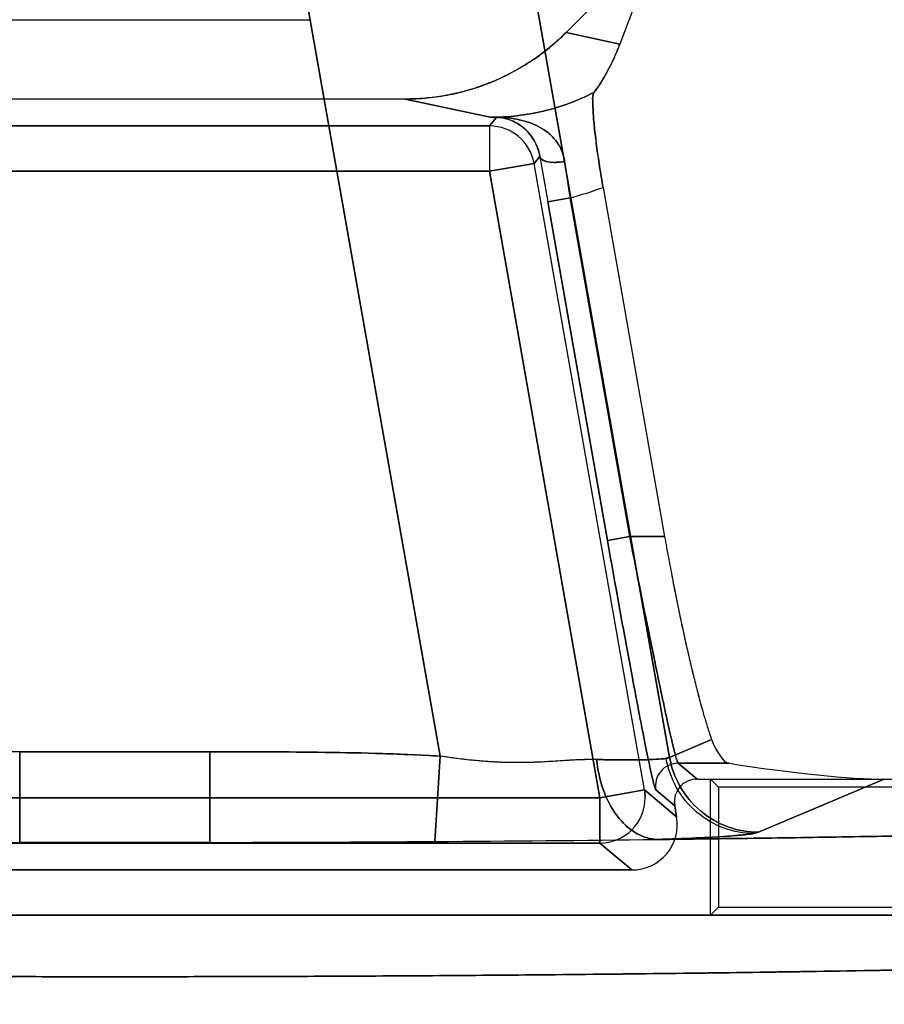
# Model space of a CAD drawing. Header units: millimetres. Extents: x 0 to 297, y 0 to 210.
# Tile 426 of 446: x 242.764 to 242.936, y 161.6 to 161.795. Entities that reach past the tile are written whole.
import ezdxf

# ---------------------------------------------------------------- set-up
doc = ezdxf.new("R2010")
doc.units = ezdxf.units.MM
doc.header["$LTSCALE"] = 16.335
doc.layers.get('0').update_dxf_attribs({"linetype": 'CONTINUOUS'})
for name, color, linetype in [('AXES_REF', 7, 'CONTINUOUS'), ('INTFCLR_1', 7, 'CONTINUOUS'), ('INTFCLR_72935', 7, 'CONTINUOUS')]:
    doc.layers.add(name, color=color, linetype=linetype)

msp = doc.modelspace()

# ---------------------------------------------------------------- linework, layer by layer
at = {"color": 7, "linetype": 'Continuous'}
for radius in [8.7262453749, 8.7255, 8.6696226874]:
    msp.add_circle((241.415033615, 154.4105885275), radius, dxfattribs=at)
msp.add_arc((241.415033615, 154.4105885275), 8.64, 278.2771290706, 261.7228709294, dxfattribs=at)
at = {"layer": 'AXES_REF', "color": 9, "linetype": 'Continuous'}
msp.add_arc((241.415033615, 154.4105885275), 7.9600610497, 94.4118118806, 85.5881881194, dxfattribs=at)
at = {"layer": 'INTFCLR_1', "color": 9, "linetype": 'Continuous'}
for p, q in [((242.8649967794, 161.8100179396), (242.8933959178, 161.6489584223)), ((242.8478326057, 161.6492022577), (242.8208490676, 161.8022335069)), ((242.8728439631, 161.7928342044), (242.8835186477, 161.7905461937)), ((242.8577929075, 161.7760057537), (242.840909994, 161.7796244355)), ((242.8576379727, 161.7742804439), (242.8590718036, 161.7759892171)), ((242.8590718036, 161.7759892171), (242.8577929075, 161.7760057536)), ((242.7089325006, 161.7742804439), (242.8576379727, 161.7742804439)), ((242.8576379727, 161.7742804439), (242.8576379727, 161.7652818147)), ((242.8664998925, 161.7668444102), (242.8576379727, 161.7652818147)), ((242.8664998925, 161.7668444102), (242.8676518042, 161.7682172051)), ((242.8884228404, 161.6425131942), (242.8664998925, 161.7668444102)), ((242.7089325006, 161.7652818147), (242.8576379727, 161.7652818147)), ((242.8795609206, 161.6409505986), (242.8576379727, 161.7652818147)), ((242.8736321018, 161.760019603), (242.8692011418, 161.7592383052)), ((242.8692011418, 161.7592383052), (242.8810584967, 161.6919919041)), ((242.8854894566, 161.6927732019), (242.8736321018, 161.760019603)), ((242.8810584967, 161.6919919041), (242.8854894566, 161.6927732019)), ((242.8924149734, 161.6927732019), (242.8854894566, 161.6927732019)), ((242.9017370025, 161.6524813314), (242.8933959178, 161.6489584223)), ((242.7643991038, 161.6500639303), (242.7643991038, 161.6320748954)), ((242.8021713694, 161.6500639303), (242.7643991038, 161.6500639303)), ((242.8021713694, 161.6320748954), (242.8021713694, 161.6500639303)), ((242.8478326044, 161.6492022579), (242.8468207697, 161.6322625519)), ((242.8933959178, 161.6489584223), (242.8927068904, 161.6487658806)), ((242.9051923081, 161.6477800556), (242.8950783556, 161.6477800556)), ((242.8988390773, 161.6446244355), (242.8950783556, 161.6477800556)), ((242.9110550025, 161.6340831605), (242.9360132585, 161.6446244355)), ((242.8795609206, 161.6409505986), (242.8884228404, 161.6425131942)), ((242.8947915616, 161.6371692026), (242.8884228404, 161.6425131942)), ((242.8884228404, 161.6425131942), (242.8885561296, 161.6411801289)), ((242.8906473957, 161.6424994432), (242.8944081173, 161.6393438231)), ((242.6870095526, 161.6409505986), (242.8795609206, 161.6409505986)), ((242.8795609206, 161.6409505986), (242.8795609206, 161.6319519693)), ((242.9100855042, 161.6338411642), (242.9110550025, 161.6340831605)), ((242.8021713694, 161.6320748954), (242.7643991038, 161.6320748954)), ((242.8795609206, 161.6319519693), (242.6870095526, 161.6319519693)), ((242.8795609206, 161.6319519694), (242.8859296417, 161.6266079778))]:
    msp.add_line(p, q, dxfattribs=at)
at = {"layer": 'INTFCLR_1', "color": 6, "linetype": 'Continuous'}
for p, q in [((242.8728439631, 161.7928342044), (242.8914749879, 161.8114652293)), ((242.891474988, 161.8114652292), (242.8835186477, 161.7905461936)), ((242.7445606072, 161.7953744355), (242.8220098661, 161.7953744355)), ((242.840909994, 161.7796244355), (242.7256604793, 161.7796244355)), ((242.8801909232, 161.7620992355), (242.8924149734, 161.6927732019)), ((242.8988390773, 161.6446244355), (243.1283861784, 161.6446244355)), ((242.8944081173, 161.6393438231), (242.8943397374, 161.6401253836)), ((242.8944081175, 161.6393438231), (242.8947915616, 161.6371692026)), ((242.8859296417, 161.6266079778), (242.6806408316, 161.6266079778)), ((242.4479551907, 161.6176079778), (243.1186152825, 161.6176079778))]:
    msp.add_line(p, q, dxfattribs=at)
at = {"layer": 'INTFCLR_1', "color": 7, "linetype": 'Continuous'}
for p, q in [((242.8585641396, 161.7760110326), (242.8586852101, 161.7760088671)), ((242.8789203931, 161.6485278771), (242.8744554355, 161.6484206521))]:
    msp.add_line(p, q, dxfattribs=at)
at = {"layer": 'INTFCLR_1', "color": 9, "linetype": 'Continuous'}
for centre, radius, start, end in [((242.8593094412, 161.9386306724), 0.1626319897, 269.4657124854, 269.9657113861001), ((242.8576353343, 161.7652786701), 0.0090017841, 10.016795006, 89.9832071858), ((244.0556997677, 161.9686028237), 1.2048288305, 189.5738521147, 190.0071559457), ((243.2877644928, 161.8251102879), 0.4192162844, 187.9336634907, 188.9323099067), ((242.8577919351, 161.8213442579), 0.0633373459, 284.4829175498, 290.7102271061), ((242.895080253, 161.6432793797), 0.0045006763, 90.0241545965, 189.9398273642), ((242.8795566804, 161.6409542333), 0.0090023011, 270.0269870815, 359.9768664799)]:
    msp.add_arc(centre, radius, start, end, dxfattribs=at)
at = {"layer": 'INTFCLR_1', "color": 7, "linetype": 'Continuous'}
msp.add_arc((242.8590338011, 161.7775922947), 0.001603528, 271.3579983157, 276.3845262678, dxfattribs=at)
at = {"layer": 'INTFCLR_1', "color": 6, "linetype": 'Continuous'}
for centre, radius, start, end in [((242.8988373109, 161.6401266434), 0.004497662, 89.9774997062, 180.016048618), ((242.8859304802, 161.6356059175), 0.0089978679, 269.9946619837, 10.0052513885), ((242.7827363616, 171.3102079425), 9.6781503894, 269.6271090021, 269.89144123), ((242.7832852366, 171.5146427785), 9.882585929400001, 269.8905047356, 270.1094952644), ((242.7838357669, 171.3098096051), 9.677752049, 270.1085534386, 270.3728965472), ((242.7886936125, 170.600165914), 8.9680915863, 270.3713682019, 270.6532151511)]:
    msp.add_arc(centre, radius, start, end, dxfattribs=at)
msp.add_ellipse((242.9076329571, 161.6506268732), major_axis=(0.03363665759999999, -0.005109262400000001), ratio=0.0936581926, start_param=-1.6291866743, end_param=-0.5525328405, dxfattribs=at)
for points, knots in [([(242.8728439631, 161.7928342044), (242.8719084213, 161.7918986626), (242.869956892, 161.7901121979), (242.8668032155, 161.7876987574), (242.8634454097, 161.7855691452), (242.8599102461, 161.7837423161), (242.8562424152, 161.7822393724), (242.8524923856, 161.7810731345), (242.848690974, 161.7802421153), (242.8448272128, 161.7797378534), (242.8422249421, 161.7796244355), (242.840909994, 161.7796244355)], [0, 0, 0, 0, 0.1119609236, 0.2235464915, 0.335643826, 0.4479966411, 0.5598491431, 0.6706416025, 0.7799103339, 0.8887251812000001, 1, 1, 1, 1]), ([(242.8783863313, 161.780926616), (242.878786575, 161.7814587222), (242.8795514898, 161.782553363), (242.8806200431, 161.7843013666), (242.8816523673, 161.7862254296), (242.8826324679, 161.7883200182), (242.8832351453, 161.7898008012), (242.8835186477, 161.7905461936)], [0, 0, 0, 0, 0.1826345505, 0.3659832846, 0.5616736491, 0.7812534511, 1, 1, 1, 1]), ([(242.8783863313, 161.780926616), (242.8780542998, 161.7804852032), (242.8781921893, 161.7790363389), (242.8781725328, 161.7773338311), (242.8783231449, 161.7755668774), (242.8784717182, 161.773971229), (242.878669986, 161.7722156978), (242.8789073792, 161.7703320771), (242.8791826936, 161.7683478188), (242.8794909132, 161.7662941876), (242.8798271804, 161.7642029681), (242.8800671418, 161.7628012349), (242.8801909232, 161.7620992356)], [0, 0, 0, 0, 0.087291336, 0.2048262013, 0.2801688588, 0.365186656, 0.4586923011, 0.5591651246, 0.665272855, 0.775256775, 0.8873471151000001, 1, 1, 1, 1]), ([(242.8924149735, 161.6927732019), (242.8926587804, 161.6913905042), (242.8931559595, 161.68863467), (242.8939302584, 161.6845306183), (242.894726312, 161.6804921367), (242.8955371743, 161.6765553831), (242.8963556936, 161.6727551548), (242.8971745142, 161.669125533), (242.8979863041, 161.6656989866), (242.898783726, 161.6625057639), (242.899559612, 161.6595737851), (242.9003070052, 161.6569283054), (242.9010187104, 161.6545924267), (242.9015005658, 161.6531474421), (242.9017370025, 161.6524813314)], [0, 0, 0, 0, 0.1017659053, 0.2029687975, 0.3027121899, 0.4001097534, 0.4942963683, 0.5844706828, 0.6697964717, 0.7495265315, 0.8230208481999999, 0.8896173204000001, 0.9487681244, 1, 1, 1, 1]), ([(242.9017370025, 161.6524813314), (242.9019301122, 161.6519372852), (242.9024218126, 161.6507739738), (242.9034742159, 161.6491772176), (242.9044610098, 161.6478952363), (242.9051923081, 161.6477800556)], [0, 0, 0, 0, 0.2911871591, 0.6265910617, 1, 1, 1, 1]), ([(242.8909344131, 161.632657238), (242.8941420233, 161.6326939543), (242.900523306, 161.6327706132), (242.9100415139, 161.6328960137), (242.919449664, 161.6330311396), (242.9287396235, 161.6331758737), (242.9379032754, 161.6333300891), (242.9469327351, 161.6334936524), (242.9558200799, 161.6336664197), (242.9645576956, 161.6338482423), (242.9731378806, 161.6340389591), (242.9815533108, 161.6342384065), (242.9897965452, 161.6344464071), (242.9978605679, 161.634662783), (243.005738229, 161.634887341), (243.0134228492, 161.6351198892), (243.0209075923, 161.6353602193), (243.0281861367, 161.6356081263), (243.035251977, 161.6358633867), (243.042099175, 161.6361257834), (243.0487215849, 161.6363950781), (243.0551136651, 161.6366710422), (243.0612696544, 161.6369534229), (243.0671844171, 161.63724198), (243.0728526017, 161.6375364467), (243.0782694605, 161.6378365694), (243.0834300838, 161.638142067), (243.0883301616, 161.6384526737), (243.0929653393, 161.6387680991), (243.0973316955, 161.6390880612), (243.1014253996, 161.6394122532), (243.1052429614, 161.6397403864), (243.1087810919, 161.6400720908), (243.1120367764, 161.6404072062), (243.1150071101, 161.6407448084), (243.1176899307, 161.6410863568), (243.1200818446, 161.6414255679), (243.1221844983, 161.6417802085), (243.1239854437, 161.6420941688), (243.1258375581, 161.6426217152), (243.1274503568, 161.6426299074), (243.1287904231, 161.6442930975), (243.1283861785, 161.6446244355)], [0, 0, 0, 0, 0.0402953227, 0.0801648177, 0.1195741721, 0.1584888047, 0.1968756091, 0.2347004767, 0.2719317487, 0.3085358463, 0.3444825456, 0.3797390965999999, 0.4142766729, 0.4480635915, 0.481072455, 0.513272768, 0.5446387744, 0.5751411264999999, 0.6047558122, 0.6334547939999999, 0.6612158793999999, 0.6880124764, 0.7138241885, 0.7386261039, 0.7623995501, 0.7851214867, 0.8067746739, 0.8273384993, 0.8467975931, 0.8651343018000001, 0.8823336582, 0.898381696, 0.91326532, 0.9269726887, 0.9394933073, 0.9508180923, 0.9609397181, 0.9698528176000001, 0.9775546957, 0.9840465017, 0.9934342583, 1, 1, 1, 1]), ([(242.4479551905, 161.6176079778), (242.4475507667, 161.6172637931), (242.4490365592, 161.6156563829), (242.4511996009, 161.6155655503), (242.4547062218, 161.6146326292), (242.45927853, 161.6140782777), (242.4649630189, 161.6133865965), (242.4717549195, 161.6127568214), (242.4796695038, 161.6121194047), (242.4887936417, 161.6114961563), (242.4989871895, 161.6108902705), (242.510207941, 161.6103071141), (242.5224172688, 161.6097479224), (242.5355663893, 161.6092153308), (242.5496122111, 161.6087110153), (242.564498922, 161.608237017), (242.580173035, 161.6077950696), (242.5965660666, 161.6073870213), (242.6136262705, 161.6070140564), (242.6312974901, 161.6066774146), (242.6495114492, 161.6063784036), (242.6681916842, 161.6061182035), (242.6872772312, 161.6058975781), (242.7067090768, 161.6057171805), (242.7264203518, 161.6055776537), (242.7463360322, 161.6054795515), (242.7663756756, 161.6054232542), (242.78645549, 161.6054089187), (242.8065046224, 161.6054364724), (242.8264568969, 161.6055056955), (242.8462526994, 161.6056163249), (242.8658234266, 161.6057679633), (242.8851003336, 161.6059600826), (242.9040091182, 161.6061919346), (242.9224758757, 161.6064625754), (242.9404315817, 161.606770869), (242.9578201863, 161.6071157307), (242.9745749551, 161.6074957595), (242.9906380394, 161.6079095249), (243.0059530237, 161.608355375), (243.0204806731, 161.6088320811), (243.0341593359, 161.6093375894), (243.046948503, 161.609870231), (243.0587968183, 161.6104276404), (243.0696680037, 161.611008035), (243.0795184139, 161.611608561), (243.0883093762, 161.6122266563), (243.095893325, 161.6128482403), (243.1021644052, 161.6134595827), (243.107044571, 161.6140220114), (243.1107335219, 161.6145529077), (243.1133794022, 161.6149788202), (243.1154825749, 161.6154884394), (243.1170820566, 161.6157258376), (243.1191959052, 161.6171138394), (243.1186152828, 161.6176079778)], [0, 0, 0, 0, 0.0023669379, 0.0057644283, 0.0109069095, 0.0178657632, 0.0265217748, 0.0363438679, 0.0482927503, 0.0619015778, 0.0771073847, 0.0938044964, 0.1119801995, 0.1315814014, 0.1524583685, 0.1746229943, 0.1979653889, 0.222345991, 0.2477097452, 0.2740212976, 0.3011213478, 0.3289007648, 0.3572876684, 0.3861918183, 0.4155127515, 0.4451435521, 0.4749576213, 0.5048303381, 0.5346398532, 0.5643172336, 0.5937587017, 0.6228716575, 0.651547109, 0.6796806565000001, 0.7071549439, 0.7338627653, 0.7597214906, 0.7846716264, 0.8085583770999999, 0.8313387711, 0.8529597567, 0.873343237, 0.8923464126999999, 0.9100106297, 0.9262096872, 0.9408681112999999, 0.9539956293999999, 0.9654859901, 0.9747863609, 0.9820659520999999, 0.9874089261, 0.9913225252, 0.9941844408, 0.9966018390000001, 1, 1, 1, 1])]:
    msp.add_open_spline(points, degree=3, knots=knots, dxfattribs=at)
at = {"layer": 'INTFCLR_1', "color": 9, "linetype": 'Continuous'}
for points, knots in [([(242.8577929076, 161.7760057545), (242.8613483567, 161.7760037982), (242.868480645, 161.7768379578), (242.8752202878, 161.7793176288), (242.8783863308, 161.7809266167)], [0, 0, 0, 0, 0.5002826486, 1, 1, 1, 1]), ([(242.8725606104, 161.7672473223), (242.8720065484, 161.76714479), (242.8706694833, 161.7670199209), (242.868959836, 161.7670729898), (242.8677422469, 161.7678016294), (242.8676518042, 161.7682172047)], [0, 0, 0, 0, 0.3213345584, 0.7574586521, 1, 1, 1, 1]), ([(242.8950783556, 161.6477800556), (242.8949933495, 161.6478448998), (242.894904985, 161.6482237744), (242.8946615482, 161.6488965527), (242.8943833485, 161.6500381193), (242.8940041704, 161.6515528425), (242.893561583, 161.6534669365), (242.8928251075, 161.6567319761), (242.8917686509, 161.6616231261), (242.8903658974, 161.6683241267), (242.8888115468, 161.6759440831), (242.8871636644, 161.6841960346), (242.886051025, 161.689877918), (242.8854894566, 161.6927732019)], [0, 0, 0, 0, 0.006969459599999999, 0.0231066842, 0.0483763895, 0.0825470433, 0.1253184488, 0.176278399, 0.300805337, 0.4514586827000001, 0.6225820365, 0.8077478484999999, 1, 1, 1, 1]), ([(242.8810584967, 161.6919919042), (242.8816200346, 161.6888072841), (242.882732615, 161.6825576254), (242.8843804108, 161.6734804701), (242.8859349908, 161.6650988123), (242.8871526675, 161.6586961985), (242.8880396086, 161.6541561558), (242.8886160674, 161.6512633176), (242.8891306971, 161.6487554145), (242.8895727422, 161.6466501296), (242.8899531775, 161.6449836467), (242.8902282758, 161.6437291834), (242.8904771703, 161.6429877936), (242.8905587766, 161.6425736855), (242.8906473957, 161.6424994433)], [0, 0, 0, 0, 0.1923729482, 0.3776315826, 0.5488158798, 0.6994948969, 0.7653382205, 0.824011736, 0.8749520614, 0.9176942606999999, 0.9518262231, 0.9770472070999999, 0.9931225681, 1, 1, 1, 1]), ([(242.8021713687, 161.6500639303), (242.8059799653, 161.6500639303), (242.8135968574, 161.6500573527), (242.8250187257, 161.6499765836), (242.8364334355, 161.649748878), (242.8440350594, 161.6494290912), (242.8478326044, 161.6492022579)], [0, 0, 0, 0, 0.2500000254, 0.5000000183, 0.7500000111, 1, 1, 1, 1]), ([(242.8927068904, 161.6487658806), (242.8920721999, 161.6486539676), (242.8904299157, 161.6485303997), (242.8874614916, 161.6484374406), (242.8835049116, 161.6484370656), (242.8805482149, 161.6484889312), (242.8789203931, 161.648527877)], [0, 0, 0, 0, 0.1401124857, 0.3570700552, 0.6460047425, 1, 1, 1, 1]), ([(242.8789203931, 161.648527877), (242.879116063, 161.6465175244), (242.8799569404, 161.6425604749), (242.8825752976, 161.6373778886), (242.8863629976, 161.6337132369), (242.8895079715, 161.632711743), (242.8909344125, 161.6326572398)], [0, 0, 0, 0, 0.2822889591, 0.5592756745, 0.8004991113, 1, 1, 1, 1]), ([(242.9100855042, 161.6338411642), (242.9081060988, 161.6338548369), (242.9039808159, 161.6345988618), (242.8984960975, 161.6378263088), (242.8944640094, 161.6427893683), (242.8930564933, 161.6467831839), (242.8927068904, 161.6487658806)], [0, 0, 0, 0, 0.2401135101, 0.4970672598, 0.7557827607, 1, 1, 1, 1]), ([(242.9110550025, 161.6340831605), (242.9090448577, 161.6340889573), (242.9048625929, 161.6348132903), (242.8992873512, 161.6380157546), (242.8951820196, 161.6429707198), (242.8937494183, 161.6469738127), (242.8933959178, 161.6489584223)], [0, 0, 0, 0, 0.2418458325, 0.4995103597, 0.7574691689, 1, 1, 1, 1]), ([(242.8909344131, 161.632657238), (242.8931926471, 161.632729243), (242.8972965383, 161.6328791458), (242.9027881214, 161.6331502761), (242.9069153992, 161.6334476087), (242.909198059, 161.6336846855), (242.9100855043, 161.6338411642)], [0, 0, 0, 0, 0.3531130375, 0.6418318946, 0.8591638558, 1, 1, 1, 1])]:
    msp.add_open_spline(points, degree=3, knots=knots, dxfattribs=at)
at = {"layer": 'INTFCLR_1', "color": 7, "linetype": 'Continuous'}
for points, knots in [([(242.8725606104, 161.7672473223), (242.8724504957, 161.7680395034), (242.8720218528, 161.7695534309), (242.870823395, 161.7714986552), (242.8692679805, 161.7730231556), (242.8674925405, 161.7741667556), (242.8655762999, 161.7749941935), (242.8635670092, 161.7755610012), (242.8612239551, 161.7759395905), (242.8595411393, 161.7760306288), (242.8585641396, 161.7760110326)], [0, 0, 0, 0, 0.1328749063, 0.2573051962, 0.3754859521, 0.4917158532, 0.6062165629, 0.7210414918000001, 0.8376528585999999, 1, 1, 1, 1]), ([(242.8586852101, 161.7760088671), (242.8597010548, 161.7760242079), (242.8611815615, 161.7757443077), (242.8629512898, 161.7749471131), (242.8641610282, 161.7741591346), (242.86531014, 161.773113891), (242.8663513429, 161.7717741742), (242.8671977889, 161.7701261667), (242.8675432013, 161.7688770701), (242.8676518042, 161.7682172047)], [0, 0, 0, 0, 0.2365713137, 0.3408300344, 0.4513038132, 0.5711779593, 0.7009519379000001, 0.8442800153, 1, 1, 1, 1]), ([(242.8676518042, 161.7682172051), (242.8675380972, 161.7689080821), (242.8671574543, 161.7702584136), (242.8661853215, 161.7720538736), (242.8649143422, 161.7735416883), (242.8634976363, 161.7746444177), (242.8619846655, 161.775419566), (242.8605161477, 161.7758585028), (242.8595222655, 161.7759796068), (242.8590718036, 161.7759892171)], [0, 0, 0, 0, 0.1679925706, 0.3333272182, 0.4861249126, 0.6342458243, 0.7611524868, 0.8918958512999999, 1, 1, 1, 1]), ([(242.8789203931, 161.648527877), (242.8783847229, 161.648540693), (242.8772906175, 161.6485404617), (242.8750302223, 161.6484648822), (242.8720774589, 161.648275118), (242.8690414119, 161.6480779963), (242.866509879, 161.6479634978), (242.8638606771, 161.6478914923), (242.8604690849, 161.6479131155), (242.856326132, 161.6481506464), (242.8528232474, 161.6485165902), (242.8499829, 161.6488884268), (242.8485502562, 161.6490953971), (242.8478326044, 161.6492022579)], [0, 0, 0, 0, 0.0515665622, 0.1052596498, 0.2176347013, 0.3362934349, 0.3980560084, 0.4614997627, 0.5913298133, 0.72432374, 0.8606979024, 0.9301731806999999, 1, 1, 1, 1]), ([(242.8744554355, 161.6484206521), (242.8738985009, 161.648389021), (242.872638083, 161.648311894), (242.8705031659, 161.6481724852), (242.8684011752, 161.6480470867), (242.866414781, 161.6479621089), (242.8646400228, 161.6479124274), (242.8626353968, 161.6478984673), (242.8603613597, 161.6479393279), (242.857776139, 161.6480633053), (242.8548313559, 161.6482996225), (242.8514752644, 161.6486793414), (242.8490987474, 161.6490119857), (242.8478326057, 161.6492022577)], [0, 0, 0, 0, 0.062663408, 0.1418509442, 0.2403360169, 0.2991982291, 0.3651875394, 0.4397691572, 0.5243710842, 0.6206479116, 0.7304629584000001, 0.856172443, 1, 1, 1, 1])]:
    msp.add_open_spline(points, degree=3, knots=knots, dxfattribs=at)
at = {"layer": 'INTFCLR_72935', "color": 9, "linetype": 'Continuous'}
for p, q in [((242.8933959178, 161.6489584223), (242.8649967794, 161.8100179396)), ((242.8208490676, 161.8022335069), (242.8478326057, 161.6492022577)), ((242.8835162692, 161.7905457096), (242.8728393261, 161.7928342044)), ((242.8409053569, 161.7796244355), (242.8577882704, 161.7760057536)), ((242.8590717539, 161.7759891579), (242.8576379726, 161.7742804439)), ((242.8577882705, 161.7760057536), (242.8590717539, 161.7759891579)), ((242.8576379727, 161.7742804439), (242.7089325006, 161.7742804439)), ((242.8576379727, 161.7742804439), (242.8576379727, 161.7652818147)), ((242.8576379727, 161.7652818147), (242.8664998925, 161.7668444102)), ((242.8676517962, 161.7682171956), (242.8664998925, 161.7668444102)), ((242.8884228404, 161.6425131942), (242.8664998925, 161.7668444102)), ((242.8576379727, 161.7652818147), (242.7089325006, 161.7652818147)), ((242.8576379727, 161.7652818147), (242.8795609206, 161.6409505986)), ((242.8692009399, 161.7592394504), (242.8736318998, 161.7600207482)), ((242.8810584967, 161.6919919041), (242.8692009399, 161.7592394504)), ((242.8854894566, 161.6927732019), (242.8736318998, 161.7600207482)), ((242.8854894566, 161.6927732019), (242.8810584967, 161.6919919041)), ((242.8854894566, 161.6927732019), (242.8924149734, 161.6927732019)), ((242.8933959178, 161.6489584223), (242.9017370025, 161.6524813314)), ((242.7643991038, 161.6320748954), (242.7643991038, 161.6500639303)), ((242.7643991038, 161.6500639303), (242.8021713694, 161.6500639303)), ((242.8021713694, 161.6500639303), (242.8021713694, 161.6320748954)), ((242.8468207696, 161.6322625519), (242.8478326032, 161.6492022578)), ((242.8950783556, 161.6477800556), (242.9051923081, 161.6477800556)), ((242.8950783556, 161.6477800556), (242.8988390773, 161.6446244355)), ((242.9360132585, 161.6446244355), (242.9110550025, 161.6340831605)), ((242.8884228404, 161.6425131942), (242.8795609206, 161.6409505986)), ((242.8884228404, 161.6425131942), (242.8947915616, 161.6371692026)), ((242.8885589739, 161.6409505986), (242.888457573, 161.6423009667)), ((242.8944081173, 161.6393438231), (242.8906473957, 161.6424994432)), ((242.8795609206, 161.6409505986), (242.6870095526, 161.6409505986)), ((242.8795609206, 161.6319519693), (242.8795609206, 161.6409505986)), ((242.7643991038, 161.6320748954), (242.8021713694, 161.6320748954)), ((242.6870095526, 161.6319519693), (242.8795609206, 161.6319519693)), ((242.8859296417, 161.6266079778), (242.8795609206, 161.6319519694))]:
    msp.add_line(p, q, dxfattribs=at)
at = {"layer": 'INTFCLR_72935', "color": 6, "linetype": 'Continuous'}
for p, q in [((242.8914742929, 161.8114691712), (242.8728393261, 161.7928342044)), ((242.8914742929, 161.8114691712), (242.8835162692, 161.7905457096)), ((242.7445606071, 161.7953744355), (242.8220098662, 161.7953744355)), ((242.8409053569, 161.7796244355), (242.7256651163, 161.7796244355)), ((242.8801906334, 161.7621008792), (242.8924149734, 161.6927732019)), ((242.8988390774, 161.6446244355), (243.1283861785, 161.6446244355)), ((242.9015464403, 161.6176079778), (242.9015464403, 161.6446244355)), ((242.9015464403, 161.6446244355), (242.9031333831, 161.6430374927)), ((242.9031333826, 161.6430374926), (242.9031333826, 161.6191949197)), ((243.1278184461, 161.6430374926), (242.9031333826, 161.6430374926)), ((242.8943397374, 161.6401253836), (242.8944081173, 161.6393438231)), ((242.8947915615, 161.6371692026), (242.8944081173, 161.6393438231)), ((242.6806408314, 161.6266079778), (242.8859296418, 161.6266079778)), ((242.9015464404, 161.6176079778), (242.903133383, 161.6191949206)), ((242.9031333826, 161.6191949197), (243.1191986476, 161.6191949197)), ((243.1186152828, 161.6176079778), (242.4479551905, 161.6176079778))]:
    msp.add_line(p, q, dxfattribs=at)
at = {"layer": 'INTFCLR_72935', "color": 7, "linetype": 'Continuous'}
msp.add_line((242.8586849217, 161.7760088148), (242.8585643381, 161.7760110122), dxfattribs=at)
at = {"layer": 'INTFCLR_72935', "color": 9, "linetype": 'Continuous'}
for centre, radius, start, end in [((242.8593048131, 161.9386321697), 0.1626334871, 269.4657142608, 269.9675013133), ((242.8576353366, 161.7652786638), 0.0090017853, 10.0168369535, 89.98322180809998), ((244.0554893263, 161.9685660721), 1.2046151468, 189.5737935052, 190.0071185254), ((243.3158218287, 161.8292620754), 0.4475783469, 187.9642761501, 188.8995234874), ((242.8577872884, 161.8213442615), 0.0633373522, 284.487068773, 290.7144382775), ((242.8950802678, 161.6432793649), 0.0045006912, 90.02434360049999, 189.9398273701), ((242.8795566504, 161.6409542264), 0.0090023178, 270.0271778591, 359.9769109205)]:
    msp.add_arc(centre, radius, start, end, dxfattribs=at)
at = {"layer": 'INTFCLR_72935', "color": 7, "linetype": 'Continuous'}
msp.add_arc((242.8590337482, 161.7775922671), 0.0016035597, 271.3580831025, 276.4025384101, dxfattribs=at)
at = {"layer": 'INTFCLR_72935', "color": 6, "linetype": 'Continuous'}
for centre, radius, start, end in [((242.898837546, 161.6401267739), 0.0044977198, 89.9804925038, 180.01771083), ((242.8859306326, 161.6356057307), 0.0089976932, 269.9936908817, 9.990662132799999), ((242.7827338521, 171.3096388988), 9.6775813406, 269.6271019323, 269.8914497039), ((242.7832852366, 171.5214073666), 9.8893505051, 269.8905796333, 270.1094203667), ((242.7838350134, 171.3100373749), 9.6779798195, 270.1085553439, 270.3728922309), ((242.7885189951, 170.619797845), 8.9877242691, 270.3716701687, 270.6529014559)]:
    msp.add_arc(centre, radius, start, end, dxfattribs=at)
msp.add_ellipse((242.9076329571, 161.6506268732), major_axis=(0.03363665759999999, -0.005109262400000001), ratio=0.0936581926, start_param=-1.6291866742, end_param=-0.5525328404, dxfattribs=at)
for points, knots in [([(242.8409053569, 161.7796244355), (242.8423841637, 161.7796244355), (242.8453665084, 161.779770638), (242.8498068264, 161.7804317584), (242.854164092, 161.7815323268), (242.8583512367, 161.7830442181), (242.8623341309, 161.784940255), (242.8661020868, 161.7872063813), (242.8696322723, 161.7898293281), (242.8718063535, 161.7918012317), (242.8728393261, 161.7928342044)], [0, 0, 0, 0, 0.1251515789, 0.2522228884, 0.3793277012, 0.5048511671, 0.6283660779, 0.7520625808, 0.8763686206, 1, 1, 1, 1]), ([(242.8835162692, 161.7905457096), (242.8832303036, 161.7897938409), (242.8826265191, 161.7883111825), (242.8816452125, 161.7862157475), (242.8806195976, 161.7843048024), (242.8795532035, 161.7825593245), (242.8787901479, 161.7814662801), (242.8783859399, 161.780928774)], [0, 0, 0, 0, 0.2207138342, 0.4390449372, 0.6345638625, 0.8154723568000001, 1, 1, 1, 1]), ([(242.8801906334, 161.7621008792), (242.8800672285, 161.7628007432), (242.8798282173, 161.7641968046), (242.879493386, 161.7662783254), (242.8791865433, 161.7683211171), (242.8789120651, 161.7702964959), (242.8786747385, 161.7721753), (242.8784758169, 161.7739307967), (242.8783261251, 161.775530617), (242.8781735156, 161.7773085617), (242.8781927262, 161.7790234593), (242.8780517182, 161.7804843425), (242.8783859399, 161.780928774)], [0, 0, 0, 0, 0.1123077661, 0.2238295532, 0.3331706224, 0.4387563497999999, 0.5389793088, 0.6324936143, 0.7177530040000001, 0.7935148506, 0.9121212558, 1, 1, 1, 1]), ([(242.8924149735, 161.6927732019), (242.8926590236, 161.6913891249), (242.8931566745, 161.6886308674), (242.8939315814, 161.684523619), (242.8947282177, 161.6804826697), (242.8955395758, 161.6765439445), (242.8963584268, 161.6727427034), (242.8971774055, 161.6691130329), (242.8979891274, 161.6656873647), (242.8987862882, 161.662495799), (242.8995616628, 161.6595664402), (242.9003083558, 161.6569234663), (242.9010195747, 161.6545902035), (242.9015009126, 161.6531464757), (242.9017370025, 161.6524813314)], [0, 0, 0, 0, 0.1018674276, 0.2031477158, 0.3029480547, 0.400394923, 0.4946225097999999, 0.5847833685, 0.6700876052, 0.7497896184, 0.8232123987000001, 0.8897154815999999, 0.9488425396, 1, 1, 1, 1]), ([(242.9017370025, 161.6524813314), (242.901931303, 161.6519339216), (242.9023646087, 161.6509052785), (242.9033897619, 161.6492871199), (242.9043203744, 161.6479173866), (242.9051923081, 161.6477800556)], [0, 0, 0, 0, 0.2934177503, 0.5541263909, 1, 1, 1, 1]), ([(243.1283861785, 161.6446244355), (243.1287904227, 161.6442930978), (243.1274503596, 161.6426299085), (243.1258375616, 161.6426217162), (243.1239854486, 161.6420941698), (243.1221845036, 161.6417802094), (243.1200818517, 161.641425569), (243.1176899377, 161.6410863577), (243.1150071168, 161.6407448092), (243.1120367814, 161.6404072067), (243.108781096, 161.6400720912), (243.1052429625, 161.6397403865), (243.1014253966, 161.6394122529), (243.0973316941, 161.6390880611), (243.0929653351, 161.6387680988), (243.0883301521, 161.638452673), (243.0834300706, 161.6381420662), (243.0782694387, 161.6378365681), (243.072852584, 161.6375364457), (243.0671843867, 161.6372419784), (243.0612696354, 161.636953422), (243.0551136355, 161.6366710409), (243.0487215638, 161.6363950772), (243.042099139, 161.636125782), (243.035251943, 161.6358633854), (243.0281860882, 161.6356081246), (243.0209075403, 161.6353602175), (243.0134227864, 161.6351198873), (243.0057381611, 161.634887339), (242.9978604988, 161.6346627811), (242.989796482, 161.6344464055), (242.9815532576, 161.6342384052), (242.9731378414, 161.6340389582), (242.9645576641, 161.6338482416), (242.955820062, 161.6336664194), (242.9469327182, 161.6334936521), (242.9379032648, 161.6333300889), (242.9287396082, 161.6331758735), (242.9194496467, 161.6330311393), (242.9100414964, 161.6328960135), (242.9005232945, 161.632770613), (242.8941420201, 161.6326939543), (242.8909344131, 161.632657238)], [0, 0, 0, 0, 0.006565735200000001, 0.0159534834, 0.0224452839, 0.0301471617, 0.0390602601, 0.0491818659, 0.0605066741, 0.0730272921, 0.0867346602, 0.1016182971, 0.117666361, 0.1348657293, 0.1532023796, 0.1726615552, 0.1932254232, 0.214878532, 0.2376006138, 0.2613739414, 0.2861759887, 0.3119875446, 0.3387842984, 0.366545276, 0.3952443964, 0.4248590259, 0.4553614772, 0.4867274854, 0.5189278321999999, 0.5519367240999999, 0.5857235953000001, 0.6202611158, 0.6555176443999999, 0.6914642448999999, 0.728068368, 0.7652995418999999, 0.8031244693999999, 0.8415112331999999, 0.8804259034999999, 0.9198352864, 0.9597047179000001, 1, 1, 1, 1]), ([(243.1186152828, 161.6176079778), (243.1190197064, 161.6172637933), (243.1175339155, 161.6156563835), (243.1153708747, 161.6155655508), (243.1118642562, 161.6146326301), (243.1072919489, 161.6140782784), (243.1016074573, 161.6133865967), (243.0948155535, 161.6127568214), (243.0869009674, 161.6121194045), (243.0777768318, 161.6114961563), (243.0675832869, 161.6108902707), (243.056362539, 161.6103071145), (243.0441532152, 161.6097479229), (243.0310040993, 161.6092153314), (243.0169582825, 161.608711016), (243.002071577, 161.6082370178), (242.9863974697, 161.6077950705), (242.9700044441, 161.6073870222), (242.9529442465, 161.6070140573), (242.9352730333, 161.6066774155), (242.9170590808, 161.6063784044), (242.8983788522, 161.6061182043), (242.8792933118, 161.6058975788), (242.8598614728, 161.6057171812), (242.8401502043, 161.6055776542), (242.8202345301, 161.6054795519), (242.8001948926, 161.6054232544), (242.7801150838, 161.6054089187), (242.7600659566, 161.6054364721), (242.740113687, 161.605505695), (242.7203178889, 161.6056163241), (242.7007471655, 161.6057679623), (242.6814702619, 161.6059600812), (242.6625614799, 161.606191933), (242.6440947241, 161.6064625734), (242.6261390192, 161.6067708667), (242.608750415, 161.607115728), (242.591995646, 161.6074957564), (242.5759325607, 161.6079095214), (242.5606175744, 161.6083553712), (242.5460899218, 161.6088320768), (242.5324112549, 161.6093375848), (242.5196220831, 161.609870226), (242.5077737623, 161.610427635), (242.4969025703, 161.6110080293), (242.4870521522, 161.6116085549), (242.4782611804, 161.61222665), (242.4706772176, 161.6128482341), (242.4644061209, 161.6134595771), (242.459525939, 161.6140220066), (242.4558369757, 161.6145529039), (242.4531910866, 161.6149788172), (242.4510879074, 161.6154884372), (242.4494884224, 161.6157258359), (242.4473745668, 161.6171138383), (242.4479551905, 161.6176079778)], [0, 0, 0, 0, 0.0023669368, 0.005764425, 0.0109069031, 0.0178657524, 0.0265217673, 0.0363438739, 0.0482927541, 0.06190157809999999, 0.0771073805, 0.09380448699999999, 0.111980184, 0.1315813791, 0.1524583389, 0.1746229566, 0.1979653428, 0.2223459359, 0.2477096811, 0.2740212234, 0.3011212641, 0.3289006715, 0.3572875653, 0.3861917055, 0.4155126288, 0.4451434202, 0.4749574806, 0.5048301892, 0.5346396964, 0.5643170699, 0.5937585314, 0.6228714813, 0.6515469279, 0.6796804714, 0.7071547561, 0.7338625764, 0.7597213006, 0.7846714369, 0.8085581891, 0.8313385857, 0.8529595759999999, 0.8733430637, 0.892346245, 0.9100104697, 0.9262095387, 0.9408679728, 0.9539955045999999, 0.9654858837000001, 0.9747862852, 0.9820659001, 0.987408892, 0.9913225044, 0.9941844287, 0.9966018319, 1, 1, 1, 1])]:
    msp.add_open_spline(points, degree=3, knots=knots, dxfattribs=at)
at = {"layer": 'INTFCLR_72935', "color": 9, "linetype": 'Continuous'}
for points, knots in [([(242.8783859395, 161.7809287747), (242.8752193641, 161.7793190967), (242.8684783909, 161.7768383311), (242.861344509, 161.7760037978), (242.8577882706, 161.7760057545)], [0, 0, 0, 0, 0.4997172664, 1, 1, 1, 1]), ([(242.8676517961, 161.7682171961), (242.8677869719, 161.767596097), (242.8698907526, 161.7668768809), (242.8714778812, 161.7670472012), (242.8725606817, 161.7672475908)], [0, 0, 0, 0, 0.3659772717, 1, 1, 1, 1]), ([(242.8854894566, 161.6927732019), (242.886051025, 161.689877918), (242.8871636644, 161.6841960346), (242.8888115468, 161.6759440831), (242.8903658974, 161.6683241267), (242.8917686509, 161.6616231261), (242.8928251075, 161.6567319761), (242.893561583, 161.6534669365), (242.8940041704, 161.6515528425), (242.8943833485, 161.6500381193), (242.8946615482, 161.6488965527), (242.894904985, 161.6482237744), (242.8949933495, 161.6478448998), (242.8950783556, 161.6477800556)], [0, 0, 0, 0, 0.1922521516, 0.3774179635, 0.5485413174, 0.699194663, 0.8237216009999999, 0.8746815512, 0.9174529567, 0.9516236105, 0.9768933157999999, 0.9930305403, 1, 1, 1, 1]), ([(242.8906473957, 161.6424994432), (242.8905588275, 161.6425737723), (242.8904771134, 161.6429877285), (242.8902283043, 161.6437292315), (242.8899531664, 161.6449836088), (242.8895727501, 161.6466501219), (242.8891306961, 161.6487554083), (242.888616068, 161.65126332), (242.8880396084, 161.6541561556), (242.8871526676, 161.6586961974), (242.8859349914, 161.6650988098), (242.8843804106, 161.6734804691), (242.8827326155, 161.6825576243), (242.8816200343, 161.6888072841), (242.8810584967, 161.6919919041)], [0, 0, 0, 0, 0.006878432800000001, 0.0229525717, 0.0481731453, 0.0823054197, 0.1250479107, 0.1759883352, 0.2346617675, 0.3005049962, 0.4511841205, 0.6223683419, 0.8076270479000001, 1, 1, 1, 1]), ([(242.7643991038, 161.6500639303), (242.7605905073, 161.6500643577), (242.7529735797, 161.6500581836), (242.7415518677, 161.6499744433), (242.7301365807, 161.6497574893), (242.7225362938, 161.6494138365), (242.7187378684, 161.6492022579)], [0, 0, 0, 0, 0.2500000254, 0.5000000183, 0.7500000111, 1, 1, 1, 1]), ([(242.8478326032, 161.6492022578), (242.8440359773, 161.6494102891), (242.8364292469, 161.649759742), (242.8250104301, 161.6499742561), (242.8135915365, 161.6500582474), (242.8059780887, 161.6500643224), (242.8021713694, 161.6500639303)], [0, 0, 0, 0, 0.2499999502, 0.4999999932, 0.7500000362, 1, 1, 1, 1]), ([(242.8789203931, 161.6485278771), (242.8778254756, 161.6485410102), (242.8755668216, 161.6485061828), (242.8720833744, 161.6482735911), (242.8690495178, 161.6480771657), (242.8665146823, 161.6479654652), (242.8638668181, 161.6478904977), (242.8604793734, 161.6479134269), (242.8563371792, 161.6481493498), (242.8528286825, 161.6485165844), (242.8499830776, 161.6488867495), (242.8485487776, 161.6490924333), (242.8478326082, 161.6492022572)], [0, 0, 0, 0, 0.1053816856, 0.217259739, 0.3359540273, 0.3979652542, 0.4614351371, 0.5908736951, 0.7238358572, 0.860559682, 0.9302706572, 1, 1, 1, 1]), ([(242.8789203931, 161.6485278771), (242.8808063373, 161.6484814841), (242.8841493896, 161.6484380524), (242.8885151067, 161.648427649), (242.8914176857, 161.6486300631), (242.8929583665, 161.6487281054), (242.8933959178, 161.6489584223)], [0, 0, 0, 0, 0.3900097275, 0.6925847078, 0.8977761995, 1, 1, 1, 1]), ([(242.8909344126, 161.6326572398), (242.8895079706, 161.6327117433), (242.8863629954, 161.6337132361), (242.8825752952, 161.6373778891), (242.8799569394, 161.6425604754), (242.879116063, 161.6465175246), (242.8789203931, 161.6485278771)], [0, 0, 0, 0, 0.1995010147, 0.4407244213, 0.7177110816, 1, 1, 1, 1]), ([(242.8933959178, 161.6489584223), (242.8937494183, 161.6469738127), (242.8951820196, 161.6429707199), (242.8992873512, 161.6380157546), (242.9048625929, 161.6348132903), (242.9090448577, 161.6340889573), (242.9110550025, 161.6340831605)], [0, 0, 0, 0, 0.2425308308, 0.5004896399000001, 0.758154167, 1, 1, 1, 1]), ([(242.9110550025, 161.6340831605), (242.9104173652, 161.6338139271), (242.908306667, 161.6336213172), (242.9042451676, 161.6332103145), (242.8981961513, 161.6329237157), (242.8935511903, 161.6327406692), (242.8909344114, 161.632657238)], [0, 0, 0, 0, 0.1028334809, 0.3086057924, 0.6110232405, 1, 1, 1, 1])]:
    msp.add_open_spline(points, degree=3, knots=knots, dxfattribs=at)
at = {"layer": 'INTFCLR_72935', "color": 7, "linetype": 'Continuous'}
for points, knots in [([(242.8585643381, 161.7760110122), (242.85899627, 161.7760196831), (242.8599741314, 161.7759899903), (242.8616505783, 161.7758774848), (242.8635662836, 161.7755594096), (242.865571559, 161.7749964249), (242.867481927, 161.7741720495), (242.8692569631, 161.7730324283), (242.8708163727, 161.7715088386), (242.8720202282, 161.7695588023), (242.8724502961, 161.7680418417), (242.8725606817, 161.7672475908)], [0, 0, 0, 0, 0.0717699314, 0.16240367, 0.2789903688, 0.3936666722, 0.5076346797, 0.6233997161, 0.7421913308, 0.8667853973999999, 1, 1, 1, 1]), ([(242.8676517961, 161.7682171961), (242.8675427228, 161.7688781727), (242.8671969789, 161.770129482), (242.8663470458, 161.7717815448), (242.8653030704, 161.7731218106), (242.8641534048, 161.7741642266), (242.8627653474, 161.7750680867), (242.8609583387, 161.7758011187), (242.8594848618, 161.7760208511), (242.8586849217, 161.7760088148)], [0, 0, 0, 0, 0.1559298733, 0.2994384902, 0.4298315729, 0.5492284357, 0.659038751, 0.8137844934, 1, 1, 1, 1])]:
    msp.add_open_spline(points, degree=3, knots=knots, dxfattribs=at)

doc.saveas('drawing.dxf')
